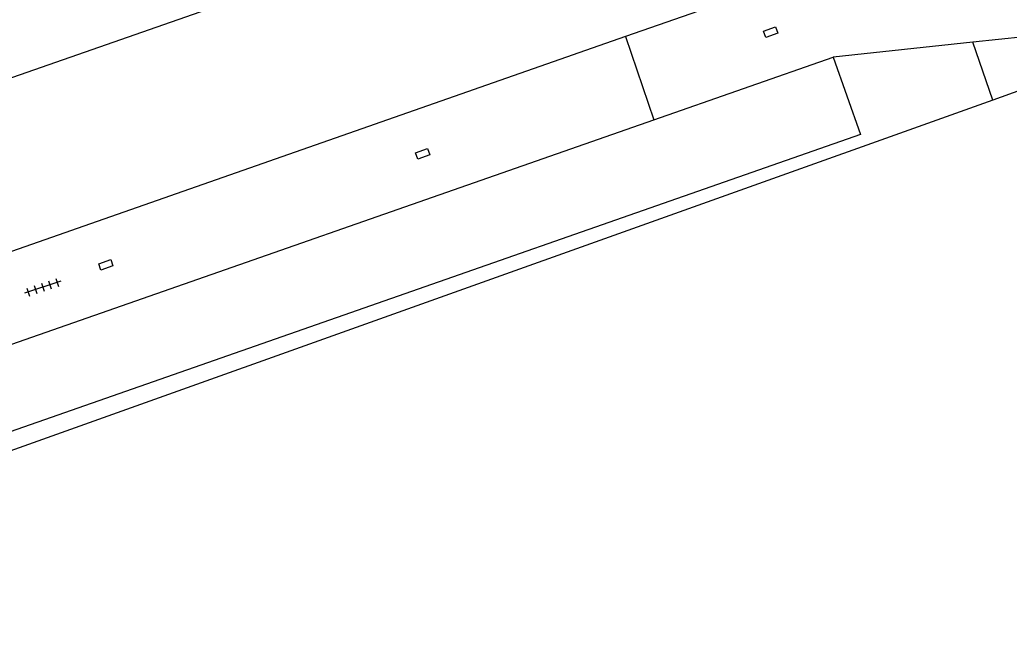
# Model space of a CAD drawing. Extents: x 134297 to 137000, y 403500 to 406000.
# Drawn here: x 135843.6 to 135902.1, y 405142.2 to 405178.5 of the extents above; entities that cross this region are included whole.
import ezdxf

# ---------------------------------------------------------------- set-up
doc = ezdxf.new("R2010")
doc.units = 0
for name, color, linetype in [('gg-knt-bronhoudergrens', 7, 'Continuous'), ('gg-knt-verharding', 7, 'Continuous'), ('gt-grn-groengrens', 7, 'Continuous'), ('gt-grn-weggrens', 7, 'Continuous'), ('gt-symb-kolk center center', 7, 'Continuous'), ('gt-symb-tegel verharding', 7, 'Continuous')]:
    doc.layers.add(name, color=color, linetype=linetype)

# ---------------------------------------------------------------- blocks, each defined once
blk = doc.blocks.new('gt0-KOLKCC')
at = {"layer": 'gt-symb-kolk center center'}
blk.add_lwpolyline([(-0.375, 0.2), (0.375, 0.2), (0.375, -0.2), (-0.375, -0.2)], close=True, dxfattribs=at)
blk = doc.blocks.new('gt0-TEG1')
at = {"layer": 'gt-symb-tegel verharding'}
for p, q in [((-1.125, 0), (1.125, 0)), ((-0.9, -0.25), (-0.9, 0.25)), ((-0.45, -0.25), (-0.45, 0.25)), ((0, -0.25), (0, 0.25)), ((0.45, -0.25), (0.45, 0.25)), ((0.9, -0.25), (0.9, 0.25))]:
    blk.add_line(p, q, dxfattribs=at)

msp = doc.modelspace()

# ---------------------------------------------------------------- linework, layer by layer
at = {"layer": 'gg-knt-bronhoudergrens'}
for points in [[(135912.817, 405147.934), (135902.79, 405174.376), (135901.09, 405173.769)], [(135901.09, 405173.769), (135812.561, 405142.153), (135811.276, 405148.168)]]:
    msp.add_lwpolyline(points, dxfattribs=at)
at = {"layer": 'gg-knt-verharding'}
for p, q in [((135902.954, 405177.515), (135899.908, 405177.187)), ((135899.908, 405177.187), (135891.665, 405176.312)), ((135881.075, 405172.61), (135891.665, 405176.312)), ((135815.858, 405149.812), (135881.075, 405172.61))]:
    msp.add_line(p, q, dxfattribs=at)
for points in [[(135879.398, 405177.535), (135819.705, 405156.624), (135817.656, 405166.229), (135881.481, 405188.503)], [(135881.481, 405188.503), (135884.678, 405179.37), (135879.398, 405177.535)], [(135891.665, 405176.312), (135893.278, 405171.739), (135816.889, 405145.033), (135815.858, 405149.812)]]:
    msp.add_lwpolyline(points, dxfattribs=at)
at = {"layer": 'gt-grn-groengrens'}
msp.add_line((135901.09, 405173.769), (135899.908, 405177.187), dxfattribs=at)
at = {"layer": 'gt-grn-weggrens'}
msp.add_line((135879.398, 405177.535), (135881.075, 405172.61), dxfattribs=at)

# ---------------------------------------------------------------- block references
at = {"layer": 'gt-symb-kolk center center'}
for p, rotation in [((135887.972, 405177.792), -160.3692977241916), ((135867.415, 405170.594), -159.87983420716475), ((135848.693, 405164.039), -161.22088212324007)]:
    msp.add_blockref('gt0-KOLKCC', p, dxfattribs=dict(at, rotation=rotation))
at = {"layer": 'gt-symb-tegel verharding', "rotation": -161.58316555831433}
msp.add_blockref('gt0-TEG1', (135844.963, 405162.715), dxfattribs=at)

doc.saveas('drawing.dxf')
